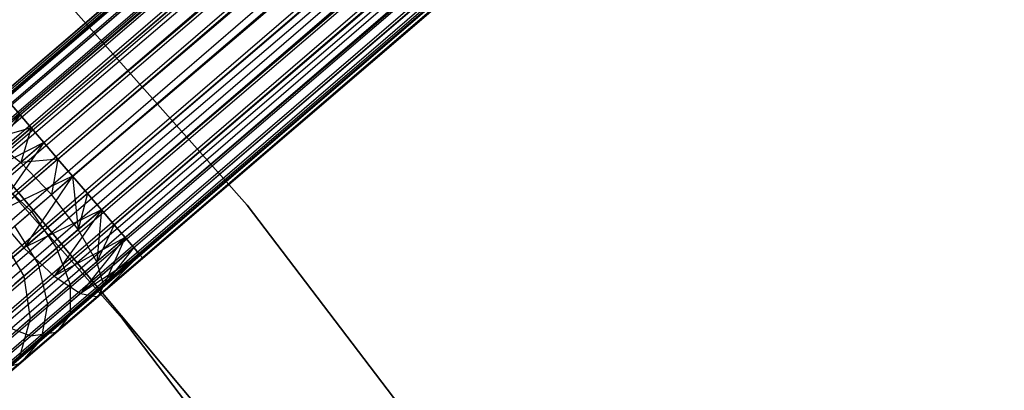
# Model space of a CAD drawing. Extents: x -189 to 189, y -189 to 189.
# Tile 503 of 591: x 46.94 to 56.01, y 38.66 to 42.07. Entities that reach past the tile are written whole.
import ezdxf

# ---------------------------------------------------------------- set-up
doc = ezdxf.new("R2010")
doc.units = 0
doc.header["$LTSCALE"] = 25.4
doc.layers.get('0').update_dxf_attribs({"linetype": 'CONTINUOUS'})

# ---------------------------------------------------------------- blocks, each defined once
blk = doc.blocks.new('CAMELEON-KENAI-C-12244_STL')
at = {"color": 0}
for p, q in [((127.3047, 110.3786, -9.3955), (32.1956, 28.8941, -9.3955)), ((127.3047, 110.3786, -9.3955), (32.1956, 28.8941, -9.6045)), ((127.3047, 110.3786, -9.3955), (32.1956, 28.8941, -9.3955)), ((127.3047, 110.3786, -9.3955), (32.1956, 28.8941, -9.6045)), ((127.3047, 110.3786, -9.3955), (32.2239, 28.8611, -9.809)), ((127.3047, 110.3786, -9.3955), (32.2239, 28.8611, -9.809)), ((127.333, 110.3456, -9.809), (32.2239, 28.8611, -9.809)), ((127.333, 110.3456, -9.809), (32.2239, 28.8611, -9.809)), ((127.333, 110.3456, -9.809), (32.2792, 28.7965, -10)), ((127.333, 110.3456, -9.809), (32.2792, 28.7965, -10)), ((127.333, 110.3456, -9.809), (32.3592, 28.7032, -10.1691)), ((127.333, 110.3456, -9.809), (32.3592, 28.7032, -10.1691)), ((127.3883, 110.281, -9), (32.1956, 28.8941, -9.3955)), ((127.3883, 110.281, -9), (32.1956, 28.8941, -9.3955)), ((127.3883, 110.281, -9), (32.2239, 28.8611, -9.191)), ((127.3883, 110.281, -9), (32.2239, 28.8611, -9.191)), ((32.2792, 28.7965, -9), (127.3883, 110.281, -9)), ((32.2792, 28.7965, -9), (127.3883, 110.281, -9)), ((32.3592, 28.7032, -8.8309), (127.3883, 110.281, -9)), ((32.3592, 28.7032, -8.8309), (127.3883, 110.281, -9)), ((127.4683, 110.1877, -10.1691), (32.3592, 28.7032, -10.1691)), ((127.4683, 110.1877, -10.1691), (32.3592, 28.7032, -10.1691)), ((127.4683, 110.1877, -10.1691), (32.4602, 28.5852, -10.309)), ((127.4683, 110.1877, -10.1691), (32.4602, 28.5852, -10.309)), ((32.3592, 28.7032, -8.8309), (127.5694, 110.0697, -8.691)), ((32.3592, 28.7032, -8.8309), (127.5694, 110.0697, -8.691)), ((32.4602, 28.5852, -8.691), (127.5694, 110.0697, -8.691)), ((32.4602, 28.5852, -8.691), (127.5694, 110.0697, -8.691)), ((127.6872, 109.9322, -10.4135), (32.4602, 28.5852, -10.309)), ((127.6872, 109.9322, -10.4135), (32.4602, 28.5852, -10.309)), ((127.6872, 109.9322, -10.4135), (32.578, 28.4477, -10.4135)), ((127.6872, 109.9322, -10.4135), (32.578, 28.4477, -10.4135)), ((32.7074, 28.2968, -10.4781), (127.6872, 109.9322, -10.4135)), ((32.7074, 28.2968, -10.4781), (127.6872, 109.9322, -10.4135)), ((32.8427, 28.1389, -10.5), (127.6872, 109.9322, -10.4135)), ((32.8427, 28.1389, -10.5), (127.6872, 109.9322, -10.4135)), ((32.4602, 28.5852, -8.691), (127.8165, 109.7813, -8.5219)), ((32.4602, 28.5852, -8.691), (127.8165, 109.7813, -8.5219)), ((32.578, 28.4477, -8.5864), (127.8165, 109.7813, -8.5219)), ((32.578, 28.4477, -8.5864), (127.8165, 109.7813, -8.5219)), ((127.8165, 109.7813, -8.5219), (32.7074, 28.2968, -8.5219)), ((127.8165, 109.7813, -8.5219), (32.7074, 28.2968, -8.5219)), ((32.8427, 28.1389, -8.5), (127.9518, 109.6234, -8.5)), ((32.8427, 28.1389, -8.5), (127.9518, 109.6234, -8.5)), ((32.8427, 28.1389, -10.5), (127.9518, 109.6234, -10.5)), ((32.8427, 28.1389, -10.5), (127.9518, 109.6234, -10.5)), ((32.9779, 27.981, -10.4781), (127.9518, 109.6234, -10.5)), ((32.9779, 27.981, -10.4781), (127.9518, 109.6234, -10.5)), ((33.1073, 27.83, -10.4135), (127.9518, 109.6234, -10.5)), ((33.1073, 27.83, -10.4135), (127.9518, 109.6234, -10.5)), ((32.9779, 27.981, -8.5219), (128.0871, 109.4655, -8.5219)), ((32.9779, 27.981, -8.5219), (128.0871, 109.4655, -8.5219)), ((128.2164, 109.3145, -10.4135), (33.1073, 27.83, -10.4135)), ((128.2164, 109.3145, -10.4135), (33.1073, 27.83, -10.4135)), ((128.2164, 109.3145, -10.4135), (33.2251, 27.6925, -10.309)), ((128.2164, 109.3145, -10.4135), (33.2251, 27.6925, -10.309)), ((128.2164, 109.3145, -10.4135), (33.3262, 27.5745, -10.1691)), ((128.2164, 109.3145, -10.4135), (33.3262, 27.5745, -10.1691)), ((32.9779, 27.981, -8.5219), (128.3342, 109.177, -8.691)), ((32.9779, 27.981, -8.5219), (128.3342, 109.177, -8.691)), ((33.1073, 27.83, -8.5864), (128.3342, 109.177, -8.691)), ((33.1073, 27.83, -8.5864), (128.3342, 109.177, -8.691)), ((128.3342, 109.177, -8.691), (33.2251, 27.6925, -8.691)), ((128.3342, 109.177, -8.691), (33.2251, 27.6925, -8.691)), ((128.4353, 109.059, -10.1691), (33.3262, 27.5745, -10.1691)), ((128.4353, 109.059, -10.1691), (33.3262, 27.5745, -10.1691)), ((128.4353, 109.059, -10.1691), (33.4061, 27.4812, -10)), ((128.4353, 109.059, -10.1691), (33.4061, 27.4812, -10)), ((128.4353, 109.059, -10.1691), (33.4614, 27.4166, -9.809)), ((128.4353, 109.059, -10.1691), (33.4614, 27.4166, -9.809)), ((33.2251, 27.6925, -8.691), (128.5152, 108.9657, -9)), ((33.2251, 27.6925, -8.691), (128.5152, 108.9657, -9)), ((33.3262, 27.5745, -8.8309), (128.5152, 108.9657, -9)), ((33.3262, 27.5745, -8.8309), (128.5152, 108.9657, -9)), ((128.5152, 108.9657, -9), (33.4061, 27.4812, -9)), ((128.5152, 108.9657, -9), (33.4061, 27.4812, -9)), ((128.5152, 108.9657, -9), (33.4614, 27.4166, -9.191)), ((128.5152, 108.9657, -9), (33.4614, 27.4166, -9.191)), ((128.5706, 108.9011, -9.809), (33.4614, 27.4166, -9.809)), ((128.5706, 108.9011, -9.809), (33.4614, 27.4166, -9.809)), ((128.5988, 108.8681, -9.3955), (33.4614, 27.4166, -9.191)), ((128.5988, 108.8681, -9.3955), (33.4614, 27.4166, -9.191)), ((128.5706, 108.9011, -9.809), (33.4897, 27.3836, -9.6045)), ((128.5706, 108.9011, -9.809), (33.4897, 27.3836, -9.3955)), ((128.5706, 108.9011, -9.809), (33.4897, 27.3836, -9.6045)), ((128.5706, 108.9011, -9.809), (33.4897, 27.3836, -9.3955)), ((128.5988, 108.8681, -9.3955), (33.4897, 27.3836, -9.3955)), ((128.5988, 108.8681, -9.3955), (33.4897, 27.3836, -9.3955)), ((46.7762, 41.386, -159.6045), (121.4634, 105.3741, -159.6045)), ((46.7762, 41.386, -159.6045), (121.4634, 105.3741, -159.6045)), ((46.7762, 41.386, -159.6045), (121.4917, 105.3411, -159.191)), ((46.7762, 41.386, -159.6045), (121.4917, 105.3411, -159.191)), ((46.7762, 41.386, -159.3955), (121.4917, 105.3411, -159.191)), ((46.7762, 41.386, -159.3955), (121.4917, 105.3411, -159.191)), ((46.8045, 41.353, -159.809), (121.4634, 105.3741, -159.6045)), ((46.8045, 41.353, -159.809), (121.4634, 105.3741, -159.6045)), ((46.8045, 41.353, -159.191), (121.4917, 105.3411, -159.191)), ((46.8045, 41.353, -159.191), (121.4917, 105.3411, -159.191)), ((46.8045, 41.353, -159.809), (121.547, 105.2765, -160)), ((46.8045, 41.353, -159.809), (121.547, 105.2765, -160)), ((46.8598, 41.2884, -160), (121.547, 105.2765, -160)), ((46.8598, 41.2884, -160), (121.547, 105.2765, -160)), ((46.9397, 41.1951, -160.1691), (121.547, 105.2765, -160)), ((46.9397, 41.1951, -160.1691), (121.547, 105.2765, -160)), ((46.8045, 41.353, -159.191), (121.627, 105.1832, -158.8309)), ((46.8045, 41.353, -159.191), (121.627, 105.1832, -158.8309)), ((46.8598, 41.2884, -159), (121.627, 105.1832, -158.8309)), ((46.8598, 41.2884, -159), (121.627, 105.1832, -158.8309)), ((46.9397, 41.1951, -158.8309), (121.627, 105.1832, -158.8309)), ((46.9397, 41.1951, -158.8309), (121.627, 105.1832, -158.8309)), ((46.9397, 41.1951, -160.1691), (121.7281, 105.0652, -160.309)), ((46.9397, 41.1951, -160.1691), (121.7281, 105.0652, -160.309)), ((47.0408, 41.0771, -160.309), (121.7281, 105.0652, -160.309)), ((47.0408, 41.0771, -160.309), (121.7281, 105.0652, -160.309)), ((47.1586, 40.9396, -160.4135), (121.7281, 105.0652, -160.309)), ((47.1586, 40.9396, -160.4135), (121.7281, 105.0652, -160.309)), ((46.9397, 41.1951, -158.8309), (121.8459, 104.9277, -158.5865)), ((46.9397, 41.1951, -158.8309), (121.8459, 104.9277, -158.5865)), ((47.0408, 41.0771, -158.691), (121.8459, 104.9277, -158.5865)), ((47.0408, 41.0771, -158.691), (121.8459, 104.9277, -158.5865)), ((47.1586, 40.9396, -158.5865), (121.8459, 104.9277, -158.5865)), ((47.1586, 40.9396, -158.5865), (121.8459, 104.9277, -158.5865)), ((47.1586, 40.9396, -160.4135), (121.9752, 104.7767, -160.4781)), ((47.1586, 40.9396, -160.4135), (121.9752, 104.7767, -160.4781)), ((47.288, 40.7886, -160.4781), (121.9752, 104.7767, -160.4781)), ((47.288, 40.7886, -160.4781), (121.9752, 104.7767, -160.4781)), ((47.1586, 40.9396, -158.5865), (122.1105, 104.6189, -158.5)), ((47.1586, 40.9396, -158.5865), (122.1105, 104.6189, -158.5)), ((47.288, 40.7886, -158.5219), (122.1105, 104.6189, -158.5)), ((47.288, 40.7886, -158.5219), (122.1105, 104.6189, -158.5)), ((122.1105, 104.6189, -158.5), (47.4232, 40.6307, -158.5)), ((47.4232, 40.6307, -160.5), (122.1105, 104.6189, -160.5)), ((47.4232, 40.6307, -160.5), (122.1105, 104.6189, -160.5)), ((122.1105, 104.6189, -158.5), (47.4232, 40.6307, -158.5)), ((47.5585, 40.4728, -160.4781), (122.2458, 104.461, -160.4781)), ((47.5585, 40.4728, -160.4781), (122.2458, 104.461, -160.4781)), ((47.6879, 40.3219, -160.4135), (122.2458, 104.461, -160.4781)), ((47.6879, 40.3219, -160.4135), (122.2458, 104.461, -160.4781)), ((47.4232, 40.6307, -158.5), (122.3751, 104.31, -158.5865)), ((47.4232, 40.6307, -158.5), (122.3751, 104.31, -158.5865)), ((47.5585, 40.4728, -158.5219), (122.3751, 104.31, -158.5865)), ((47.5585, 40.4728, -158.5219), (122.3751, 104.31, -158.5865)), ((47.6879, 40.3219, -158.5865), (122.3751, 104.31, -158.5865)), ((47.6879, 40.3219, -158.5865), (122.3751, 104.31, -158.5865)), ((47.6879, 40.3219, -160.4135), (122.4929, 104.1725, -160.309)), ((47.6879, 40.3219, -160.4135), (122.4929, 104.1725, -160.309)), ((47.8057, 40.1844, -160.309), (122.4929, 104.1725, -160.309)), ((47.8057, 40.1844, -160.309), (122.4929, 104.1725, -160.309)), ((47.9067, 40.0664, -160.1691), (122.4929, 104.1725, -160.309)), ((47.9067, 40.0664, -160.1691), (122.4929, 104.1725, -160.309)), ((47.6879, 40.3219, -158.5865), (122.594, 104.0545, -158.8309)), ((47.6879, 40.3219, -158.5865), (122.594, 104.0545, -158.8309)), ((47.8057, 40.1844, -158.691), (122.594, 104.0545, -158.8309)), ((47.8057, 40.1844, -158.691), (122.594, 104.0545, -158.8309)), ((47.9067, 40.0664, -158.8309), (122.594, 104.0545, -158.8309)), ((47.9067, 40.0664, -158.8309), (122.594, 104.0545, -158.8309)), ((47.9067, 40.0664, -160.1691), (122.6739, 103.9612, -160)), ((47.9067, 40.0664, -160.1691), (122.6739, 103.9612, -160)), ((47.9067, 40.0664, -158.8309), (122.7293, 103.8966, -159.191)), ((47.9067, 40.0664, -158.8309), (122.7293, 103.8966, -159.191)), ((47.9867, 39.9731, -160), (122.6739, 103.9612, -160)), ((47.9867, 39.9731, -160), (122.6739, 103.9612, -160)), ((47.9867, 39.9731, -159), (122.7293, 103.8966, -159.191)), ((47.9867, 39.9731, -159), (122.7293, 103.8966, -159.191)), ((48.042, 39.9085, -159.809), (122.6739, 103.9612, -160)), ((48.042, 39.9085, -159.809), (122.6739, 103.9612, -160)), ((48.042, 39.9085, -159.191), (122.7293, 103.8966, -159.191)), ((48.042, 39.9085, -159.191), (122.7293, 103.8966, -159.191)), ((48.042, 39.9085, -159.191), (122.7575, 103.8636, -159.6045)), ((48.042, 39.9085, -159.191), (122.7575, 103.8636, -159.6045)), ((48.042, 39.9085, -159.809), (122.7575, 103.8636, -159.6045)), ((48.042, 39.9085, -159.809), (122.7575, 103.8636, -159.6045)), ((48.0703, 39.8755, -159.3955), (122.7575, 103.8636, -159.6045)), ((48.0703, 39.8755, -159.3955), (122.7575, 103.8636, -159.6045)), ((48.0703, 39.8755, -159.6045), (122.7575, 103.8636, -159.6045)), ((48.0703, 39.8755, -159.6045), (122.7575, 103.8636, -159.6045)), ((49.0305, 40.3643, -160.5), (45.8766, 43.9143, -160.5)), ((45.8766, 43.9143, -170), (49.0305, 40.3643, -170)), ((49.0305, 40.3643, -160.5), (45.8766, 43.9143, -160.5)), ((45.8766, 43.9143, -170), (49.0305, 40.3643, -170)), ((44.8107, 42.7863, -167), (47.8833, 39.319, -167)), ((47.8833, 39.319, -168), (44.8107, 42.7863, -168)), ((44.8107, 42.7863, -167), (47.8833, 39.319, -167)), ((47.8833, 39.319, -168), (44.8107, 42.7863, -168)), ((46.0111, 41.5679, -160.5), (49.0236, 37.9702, -160.5)), ((49.0236, 37.9702, -170), (46.0111, 41.5679, -170)), ((49.0236, 37.9702, -170), (46.0111, 41.5679, -170)), ((46.0111, 41.5679, -160.5), (49.0236, 37.9702, -160.5)), ((46.9397, 41.1951, -160.1691), (46.8598, 41.2884, -160)), ((46.8598, 41.2884, -159), (46.9397, 41.1951, -158.8309)), ((46.8598, 41.2884, -159), (46.9397, 41.1951, -158.8309)), ((46.9397, 41.1951, -160.1691), (46.8598, 41.2884, -160)), ((46.9397, 41.1951, -158.8309), (46.3684, 40.8674, -159.0852)), ((46.9397, 41.1951, -158.8309), (46.3684, 40.8674, -159.0852)), ((46.9397, 41.1951, -158.8309), (46.4887, 40.6041, -158.7867)), ((46.9397, 41.1951, -158.8309), (46.4887, 40.6041, -158.7867)), ((46.9397, 41.1951, -160.1691), (46.6782, 40.971, -160.2145)), ((46.9397, 41.1951, -160.1691), (46.6782, 40.971, -160.2145)), ((47.0408, 41.0771, -160.309), (46.9397, 41.1951, -160.1691)), ((46.9397, 41.1951, -158.8309), (47.0408, 41.0771, -158.691)), ((46.9397, 41.1951, -158.8309), (47.0408, 41.0771, -158.691)), ((47.0408, 41.0771, -160.309), (46.9397, 41.1951, -160.1691)), ((47.0408, 41.0771, -158.691), (46.4887, 40.6041, -158.7867)), ((47.0408, 41.0771, -158.691), (46.4887, 40.6041, -158.7867)), ((47.0408, 41.0771, -160.309), (46.6782, 40.971, -160.2145)), ((47.0408, 41.0771, -160.309), (46.6782, 40.971, -160.2145)), ((47.0408, 41.0771, -160.309), (46.9451, 40.7567, -160.4506)), ((47.0408, 41.0771, -160.309), (46.9451, 40.7567, -160.4506)), ((47.1586, 40.9396, -160.4135), (47.0408, 41.0771, -160.309)), ((47.0408, 41.0771, -158.691), (47.1586, 40.9396, -158.5865)), ((47.0408, 41.0771, -158.691), (47.1586, 40.9396, -158.5865)), ((47.1586, 40.9396, -160.4135), (47.0408, 41.0771, -160.309)), ((47.1586, 40.9396, -158.5865), (46.4887, 40.6041, -158.7867)), ((47.1586, 40.9396, -158.5865), (46.4887, 40.6041, -158.7867)), ((46.6782, 40.971, -160.2145), (46.9451, 40.7567, -160.4506)), ((46.6782, 40.971, -160.2145), (46.9451, 40.7567, -160.4506)), ((47.1586, 40.9396, -158.5865), (46.7026, 40.2871, -158.6233)), ((47.1586, 40.9396, -158.5865), (46.7026, 40.2871, -158.6233)), ((47.1586, 40.9396, -160.4135), (46.9451, 40.7567, -160.4506)), ((47.1586, 40.9396, -160.4135), (46.9451, 40.7567, -160.4506)), ((47.288, 40.7886, -160.4781), (47.1586, 40.9396, -160.4135)), ((47.1586, 40.9396, -158.5865), (47.288, 40.7886, -158.5219)), ((47.1586, 40.9396, -158.5865), (47.288, 40.7886, -158.5219)), ((47.288, 40.7886, -160.4781), (47.1586, 40.9396, -160.4135)), ((47.288, 40.7886, -158.5219), (46.7026, 40.2871, -158.6233)), ((47.288, 40.7886, -158.5219), (46.7026, 40.2871, -158.6233)), ((46.9451, 40.7567, -160.4506), (46.7461, 40.5862, -160.5591)), ((46.9451, 40.7567, -160.4506), (46.7461, 40.5862, -160.5591)), ((47.288, 40.7886, -160.4781), (46.9451, 40.7567, -160.4506)), ((47.288, 40.7886, -160.4781), (46.9451, 40.7567, -160.4506)), ((46.9451, 40.7567, -160.4506), (47.2267, 40.4623, -160.5341)), ((46.9451, 40.7567, -160.4506), (47.2267, 40.4623, -160.5341)), ((47.288, 40.7886, -160.4781), (47.2267, 40.4623, -160.5341)), ((47.288, 40.7886, -160.4781), (47.2267, 40.4623, -160.5341)), ((47.4232, 40.6307, -160.5), (47.288, 40.7886, -160.4781)), ((47.288, 40.7886, -158.5219), (47.4232, 40.6307, -158.5)), ((47.288, 40.7886, -158.5219), (47.4232, 40.6307, -158.5)), ((47.4232, 40.6307, -160.5), (47.288, 40.7886, -160.4781)), ((47.4232, 40.6307, -158.5), (46.7026, 40.2871, -158.6233)), ((47.4232, 40.6307, -158.5), (46.7026, 40.2871, -158.6233)), ((46.7461, 40.5862, -160.5591), (47.0435, 40.3054, -160.634)), ((46.7461, 40.5862, -160.5591), (47.0435, 40.3054, -160.634)), ((47.4232, 40.6307, -158.5), (46.9732, 39.9713, -158.6233)), ((47.4232, 40.6307, -158.5), (46.9732, 39.9713, -158.6233)), ((47.2267, 40.4623, -160.5341), (47.4232, 40.6307, -160.5)), ((47.2267, 40.4623, -160.5341), (47.4232, 40.6307, -160.5)), ((47.4232, 40.6307, -158.5), (47.5585, 40.4728, -158.5219)), ((47.5585, 40.4728, -160.4781), (47.4232, 40.6307, -160.5)), ((47.4232, 40.6307, -160.5), (47.4743, 40.1389, -160.4506)), ((47.5585, 40.4728, -160.4781), (47.4232, 40.6307, -160.5)), ((47.4232, 40.6307, -160.5), (47.4743, 40.1389, -160.4506)), ((47.4232, 40.6307, -158.5), (47.5585, 40.4728, -158.5219)), ((47.5585, 40.4728, -158.5219), (46.9732, 39.9713, -158.6233)), ((47.5585, 40.4728, -158.5219), (46.9732, 39.9713, -158.6233)), ((47.0435, 40.3054, -160.634), (47.2267, 40.4623, -160.5341)), ((47.0435, 40.3054, -160.634), (47.2267, 40.4623, -160.5341)), ((47.4743, 40.1389, -160.4506), (47.2267, 40.4623, -160.5341)), ((47.4743, 40.1389, -160.4506), (47.2267, 40.4623, -160.5341)), ((47.5585, 40.4728, -160.4781), (47.4743, 40.1389, -160.4506)), ((47.5585, 40.4728, -160.4781), (47.4743, 40.1389, -160.4506)), ((47.5585, 40.4728, -158.5219), (47.6879, 40.3219, -158.5865)), ((47.6879, 40.3219, -160.4135), (47.5585, 40.4728, -160.4781)), ((47.6879, 40.3219, -160.4135), (47.5585, 40.4728, -160.4781)), ((47.5585, 40.4728, -158.5219), (47.6879, 40.3219, -158.5865)), ((46.7026, 40.2871, -158.6233), (46.9732, 39.9713, -158.6233)), ((46.7026, 40.2871, -158.6233), (46.9732, 39.9713, -158.6233)), ((46.8863, 40.1707, -160.7929), (47.0435, 40.3054, -160.634)), ((46.8863, 40.1707, -160.7929), (47.0435, 40.3054, -160.634)), ((47.6879, 40.3219, -158.5865), (46.9732, 39.9713, -158.6233)), ((47.6879, 40.3219, -158.5865), (46.9732, 39.9713, -158.6233)), ((47.0435, 40.3054, -160.634), (47.2753, 39.9684, -160.5591)), ((47.0435, 40.3054, -160.634), (47.2753, 39.9684, -160.5591)), ((47.6879, 40.3219, -158.5865), (47.2536, 39.7113, -158.7867)), ((47.6879, 40.3219, -158.5865), (47.2536, 39.7113, -158.7867)), ((47.6879, 40.3219, -160.4135), (47.4743, 40.1389, -160.4506)), ((47.6879, 40.3219, -160.4135), (47.4743, 40.1389, -160.4506)), ((47.6879, 40.3219, -160.4135), (47.6452, 39.8423, -160.2145)), ((47.6879, 40.3219, -160.4135), (47.6452, 39.8423, -160.2145)), ((47.6879, 40.3219, -158.5865), (47.8057, 40.1844, -158.691)), ((47.8057, 40.1844, -160.309), (47.6879, 40.3219, -160.4135)), ((47.8057, 40.1844, -160.309), (47.6879, 40.3219, -160.4135)), ((47.6879, 40.3219, -158.5865), (47.8057, 40.1844, -158.691)), ((51.9103, 36.5885, -160.5), (49.0305, 40.3643, -160.5)), ((49.0305, 40.3643, -170), (51.9103, 36.5885, -170)), ((49.0305, 40.3643, -160.5), (49.0305, 40.3643, -170)), ((51.9103, 36.5885, -160.5), (49.0305, 40.3643, -160.5)), ((49.0305, 40.3643, -170), (51.9103, 36.5885, -170)), ((49.0305, 40.3643, -160.5), (49.0305, 40.3643, -170)), ((46.8863, 40.1707, -160.7929), (47.1045, 39.822, -160.7318)), ((46.8863, 40.1707, -160.7929), (47.1045, 39.822, -160.7318)), ((47.8057, 40.1844, -158.691), (47.2536, 39.7113, -158.7867)), ((47.8057, 40.1844, -158.691), (47.2536, 39.7113, -158.7867)), ((47.4743, 40.1389, -160.4506), (47.2753, 39.9684, -160.5591)), ((47.4743, 40.1389, -160.4506), (47.2753, 39.9684, -160.5591)), ((47.6452, 39.8423, -160.2145), (47.4743, 40.1389, -160.4506)), ((47.6452, 39.8423, -160.2145), (47.4743, 40.1389, -160.4506)), ((47.8057, 40.1844, -160.309), (47.6452, 39.8423, -160.2145)), ((47.8057, 40.1844, -160.309), (47.6452, 39.8423, -160.2145)), ((47.8057, 40.1844, -158.691), (47.9067, 40.0664, -158.8309)), ((47.9067, 40.0664, -160.1691), (47.8057, 40.1844, -160.309)), ((47.9067, 40.0664, -160.1691), (47.8057, 40.1844, -160.309)), ((47.8057, 40.1844, -158.691), (47.9067, 40.0664, -158.8309)), ((46.7656, 40.0673, -161), (46.9733, 39.7097, -160.9568)), ((46.7656, 40.0673, -161), (46.9733, 39.7097, -160.9568)), ((47.9067, 40.0664, -158.8309), (47.2536, 39.7113, -158.7867)), ((47.9067, 40.0664, -158.8309), (47.2536, 39.7113, -158.7867)), ((47.9067, 40.0664, -158.8309), (47.4953, 39.5521, -159.0852)), ((47.9067, 40.0664, -158.8309), (47.4953, 39.5521, -159.0852)), ((47.9067, 40.0664, -160.1691), (47.6452, 39.8423, -160.2145)), ((47.9067, 40.0664, -160.1691), (47.6452, 39.8423, -160.2145)), ((47.9067, 40.0664, -160.1691), (47.7097, 39.6237, -159.8666)), ((47.9067, 40.0664, -160.1691), (47.7097, 39.6237, -159.8666)), ((47.9067, 40.0664, -158.8309), (47.9867, 39.9731, -159)), ((47.9867, 39.9731, -160), (47.9067, 40.0664, -160.1691)), ((47.9867, 39.9731, -160), (47.9067, 40.0664, -160.1691)), ((47.9067, 40.0664, -158.8309), (47.9867, 39.9731, -159)), ((46.9732, 39.9713, -158.6233), (46.4277, 39.504, -158.9209)), ((46.9732, 39.9713, -158.6233), (46.4277, 39.504, -158.9209)), ((46.9732, 39.9713, -158.6233), (47.2536, 39.7113, -158.7867)), ((46.9732, 39.9713, -158.6233), (47.2536, 39.7113, -158.7867)), ((47.2753, 39.9684, -160.5591), (47.1045, 39.822, -160.7318)), ((47.2753, 39.9684, -160.5591), (47.1045, 39.822, -160.7318)), ((47.2753, 39.9684, -160.5591), (47.4014, 39.6334, -160.3474)), ((47.2753, 39.9684, -160.5591), (47.4014, 39.6334, -160.3474)), ((47.9867, 39.9731, -159), (47.4953, 39.5521, -159.0852)), ((47.9867, 39.9731, -159), (47.4953, 39.5521, -159.0852)), ((47.9867, 39.9731, -160), (47.7097, 39.6237, -159.8666)), ((47.9867, 39.9731, -160), (47.7097, 39.6237, -159.8666)), ((47.9867, 39.9731, -159), (48.042, 39.9085, -159.191)), ((48.042, 39.9085, -159.809), (47.9867, 39.9731, -160)), ((48.042, 39.9085, -159.809), (47.9867, 39.9731, -160)), ((47.9867, 39.9731, -159), (48.042, 39.9085, -159.191)), ((47.6452, 39.8423, -160.2145), (47.4014, 39.6334, -160.3474)), ((47.6452, 39.8423, -160.2145), (47.4014, 39.6334, -160.3474)), ((48.042, 39.9085, -159.191), (47.4953, 39.5521, -159.0852)), ((48.042, 39.9085, -159.191), (47.4953, 39.5521, -159.0852)), ((47.7097, 39.6237, -159.8666), (47.6452, 39.8423, -160.2145)), ((47.7097, 39.6237, -159.8666), (47.6452, 39.8423, -160.2145)), ((48.042, 39.9085, -159.809), (47.6567, 39.5211, -159.4672)), ((48.042, 39.9085, -159.809), (47.6567, 39.5211, -159.4672)), ((48.042, 39.9085, -159.191), (47.6567, 39.5211, -159.4672)), ((48.042, 39.9085, -159.191), (47.6567, 39.5211, -159.4672)), ((48.0703, 39.8755, -159.3955), (47.6567, 39.5211, -159.4672)), ((48.0703, 39.8755, -159.6045), (47.6567, 39.5211, -159.4672)), ((48.0703, 39.8755, -159.6045), (47.6567, 39.5211, -159.4672)), ((48.0703, 39.8755, -159.3955), (47.6567, 39.5211, -159.4672)), ((48.042, 39.9085, -159.809), (47.7097, 39.6237, -159.8666)), ((48.042, 39.9085, -159.809), (47.7097, 39.6237, -159.8666)), ((48.042, 39.9085, -159.191), (48.0703, 39.8755, -159.3955)), ((48.0703, 39.8755, -159.6045), (48.042, 39.9085, -159.809)), ((48.0703, 39.8755, -159.6045), (48.042, 39.9085, -159.809)), ((48.042, 39.9085, -159.191), (48.0703, 39.8755, -159.3955)), ((47.1045, 39.822, -160.7318), (46.9733, 39.7097, -160.9568)), ((47.1045, 39.822, -160.7318), (46.9733, 39.7097, -160.9568)), ((47.1045, 39.822, -160.7318), (47.1921, 39.4541, -160.5589)), ((47.1045, 39.822, -160.7318), (47.1921, 39.4541, -160.5589)), ((47.2536, 39.7113, -158.7867), (46.7391, 39.2706, -159.0673)), ((47.2536, 39.7113, -158.7867), (46.7391, 39.2706, -159.0673)), ((46.9733, 39.7097, -160.9568), (46.8909, 39.6391, -161.2188)), ((46.9733, 39.7097, -160.9568), (46.8909, 39.6391, -161.2188)), ((46.9733, 39.7097, -160.9568), (47.0315, 39.3165, -160.8346)), ((46.9733, 39.7097, -160.9568), (47.0315, 39.3165, -160.8346)), ((47.2536, 39.7113, -158.7867), (47.4953, 39.5521, -159.0852)), ((47.2536, 39.7113, -158.7867), (47.4953, 39.5521, -159.0852)), ((47.4014, 39.6334, -160.3474), (47.1921, 39.4541, -160.5589)), ((47.4014, 39.6334, -160.3474), (47.1921, 39.4541, -160.5589)), ((47.4014, 39.6334, -160.3474), (47.3999, 39.3584, -160.0356)), ((47.4014, 39.6334, -160.3474), (47.3999, 39.3584, -160.0356)), ((47.7097, 39.6237, -159.8666), (47.3999, 39.3584, -160.0356)), ((47.7097, 39.6237, -159.8666), (47.3999, 39.3584, -160.0356)), ((47.6567, 39.5211, -159.4672), (47.7097, 39.6237, -159.8666)), ((47.6567, 39.5211, -159.4672), (47.7097, 39.6237, -159.8666)), ((47.4953, 39.5521, -159.0852), (47.0374, 39.1598, -159.3349)), ((47.4953, 39.5521, -159.0852), (47.0374, 39.1598, -159.3349)), ((47.6567, 39.5211, -159.4672), (47.2712, 39.1909, -159.6774)), ((47.6567, 39.5211, -159.4672), (47.2712, 39.1909, -159.6774)), ((47.4953, 39.5521, -159.0852), (47.6567, 39.5211, -159.4672)), ((47.4953, 39.5521, -159.0852), (47.6567, 39.5211, -159.4672)), ((47.1921, 39.4541, -160.5589), (47.0315, 39.3165, -160.8346)), ((47.1921, 39.4541, -160.5589), (47.0315, 39.3165, -160.8346)), ((47.1921, 39.4541, -160.5589), (47.134, 39.1305, -160.3043)), ((47.1921, 39.4541, -160.5589), (47.134, 39.1305, -160.3043)), ((47.0315, 39.3165, -160.8346), (46.9299, 38.9557, -160.6545)), ((47.0315, 39.3165, -160.8346), (46.9299, 38.9557, -160.6545)), ((47.0315, 39.3165, -160.8346), (46.9305, 39.23, -161.1555)), ((47.0315, 39.3165, -160.8346), (46.9305, 39.23, -161.1555)), ((47.3999, 39.3584, -160.0356), (47.134, 39.1305, -160.3043)), ((47.3999, 39.3584, -160.0356), (47.134, 39.1305, -160.3043)), ((47.3999, 39.3584, -160.0356), (47.2712, 39.1909, -159.6774)), ((47.3999, 39.3584, -160.0356), (47.2712, 39.1909, -159.6774)), ((47.8833, 39.319, -167), (47.8833, 39.319, -168)), ((47.8833, 39.319, -167), (50.6883, 35.6319, -167)), ((50.6883, 35.6319, -168), (47.8833, 39.319, -168)), ((47.8833, 39.319, -167), (47.8833, 39.319, -168)), ((47.8833, 39.319, -167), (50.6883, 35.6319, -167)), ((50.6883, 35.6319, -168), (47.8833, 39.319, -168)), ((47.0374, 39.1598, -159.3349), (46.7391, 39.2706, -159.0673)), ((47.0374, 39.1598, -159.3349), (46.7391, 39.2706, -159.0673)), ((47.0374, 39.1598, -159.3349), (46.6442, 38.8229, -159.7322)), ((47.0374, 39.1598, -159.3349), (46.6442, 38.8229, -159.7322)), ((47.134, 39.1305, -160.3043), (46.9299, 38.9557, -160.6545)), ((47.134, 39.1305, -160.3043), (46.9299, 38.9557, -160.6545)), ((47.2712, 39.1909, -159.6774), (46.9402, 38.9073, -160.0119)), ((47.2712, 39.1909, -159.6774), (46.9402, 38.9073, -160.0119)), ((47.134, 39.1305, -160.3043), (46.9402, 38.9073, -160.0119)), ((47.134, 39.1305, -160.3043), (46.9402, 38.9073, -160.0119)), ((47.2712, 39.1909, -159.6774), (47.0374, 39.1598, -159.3349)), ((47.2712, 39.1909, -159.6774), (47.0374, 39.1598, -159.3349)), ((46.9402, 38.9073, -160.0119), (46.6442, 38.8229, -159.7322)), ((46.9402, 38.9073, -160.0119), (46.6442, 38.8229, -159.7322)), ((46.9402, 38.9073, -160.0119), (46.6862, 38.6897, -160.4477)), ((46.9402, 38.9073, -160.0119), (46.6862, 38.6897, -160.4477))]:
    blk.add_line(p, q, dxfattribs=at)

msp = doc.modelspace()

# ---------------------------------------------------------------- block references
at = {"color": 0}
msp.add_blockref('CAMELEON-KENAI-C-12244_STL', (0, 0), dxfattribs=at)

doc.saveas('drawing.dxf')
